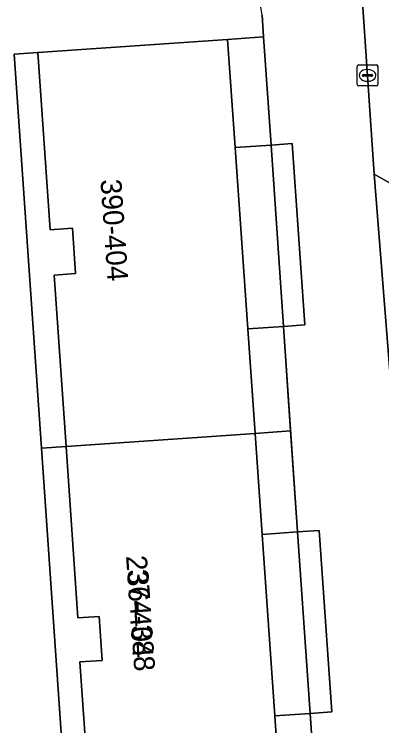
# Model space of a CAD drawing. Extents: x 161248 to 161848, y 384871 to 385383.
# Drawn here: x 161735.39 to 161753.01, y 385065.04 to 385099.14 of the extents above; entities that cross this region are included whole.
import ezdxf

# ---------------------------------------------------------------- set-up
doc = ezdxf.new("R2010")
doc.units = 0
for name, color, linetype in [('IMGEO_Groenvoorziening', 7, 'Continuous'), ('IMGEO_Kolk', 7, 'Continuous'), ('IMGEO_Pand', 7, 'Continuous'), ('IMGEO_Pand_nummerreeks', 7, 'Continuous'), ('IMGEO_Pand_overbouw', 7, 'Continuous'), ('IMGEO_Rijbaan_lokaal_open', 7, 'Continuous'), ('IMGEO_Voetpad_open', 7, 'Continuous')]:
    doc.layers.add(name, color=color, linetype=linetype)

msp = doc.modelspace()

# ---------------------------------------------------------------- linework, layer by layer
at = {"layer": 'IMGEO_Groenvoorziening'}
msp.add_lwpolyline([(161759.701, 385087.479), (161752.643, 385091.474), (161753.632, 385078.992)], dxfattribs=at)
at = {"layer": 'IMGEO_Kolk'}
for p, q in [((161751.824, 385095.782), (161751.824, 385096.634)), ((161751.899, 385096.708), (161752.751, 385096.708)), ((161752.825, 385096.634), (161752.825, 385095.782)), ((161752.126, 385096.251), (161752.524, 385096.251)), ((161752.312, 385096.488), (161752.337, 385096.488)), ((161752.083, 385096.202), (161752.083, 385096.214)), ((161752.521, 385096.165), (161752.123, 385096.165)), ((161752.335, 385095.928), (161752.31, 385095.928)), ((161752.567, 385096.214), (161752.567, 385096.202)), ((161752.751, 385095.708), (161751.899, 385095.708))]:
    msp.add_line(p, q, dxfattribs=at)
for points in [[(161751.824, 385095.782), (161751.824, 385096.634)], [(161751.899, 385096.708), (161752.751, 385096.708)], [(161752.825, 385096.634), (161752.825, 385095.782)], [(161752.751, 385095.708), (161751.899, 385095.708)]]:
    msp.add_lwpolyline(points, dxfattribs=at)
for centre, radius, start, end in [((161751.901, 385096.632), 0.0765, 91.552, 178.448), ((161751.901, 385096.632), 0.0765, 91.552, 178.448), ((161752.749, 385096.632), 0.0765, 1.552, 88.448), ((161752.749, 385096.632), 0.0765, 1.552, 88.448), ((161752.123, 385096.211), 0.0403, 85.8775, 175.7526), ((161752.528, 385096.213), 0.0386, 1.7309, 96.639), ((161752.12, 385096.201), 0.0366, 178.938, 274.7102), ((161752.524, 385096.208), 0.043, 264.8664, 352.4533), ((161751.901, 385095.784), 0.0765, 181.552, 268.448), ((161751.901, 385095.784), 0.0765, 181.552, 268.448), ((161752.749, 385095.784), 0.0765, 271.552, 358.448), ((161752.749, 385095.784), 0.0765, 271.552, 358.448)]:
    msp.add_arc(centre, radius, start, end, dxfattribs=at)
for centre, major_axis, ratio, start_param, end_param in [((161752.311, 385096.208), (-0.387, 0.002), 0.722429, 4.712389, 7.853982), ((161752.336, 385096.208), (-0.39, 0.002), 0.717154, 1.570796, 4.712389)]:
    msp.add_ellipse(centre, major_axis=major_axis, ratio=ratio, start_param=start_param, end_param=end_param, dxfattribs=at)
at = {"layer": 'IMGEO_Pand'}
for points in [[(161745.612, 385097.935), (161736.522, 385097.301), (161737.115, 385088.805), (161738.177, 385088.88), (161738.329, 385086.708), (161737.297, 385086.636), (161737.87, 385078.421), (161746.929, 385079.053), (161746.58, 385084.059), (161745.974, 385092.748)], [(161746.929, 385079.053), (161737.87, 385078.421), (161738.443, 385070.205), (161739.46, 385070.276), (161739.606, 385068.174), (161738.531, 385068.099), (161739.101, 385059.923), (161748.22, 385060.558), (161747.874, 385065.514), (161747.267, 385074.213)]]:
    msp.add_lwpolyline(points, close=True, dxfattribs=at)
at = {"layer": 'IMGEO_Pand_overbouw'}
for points in [[(161747.696, 385092.869), (161747.339, 385098.062), (161745.612, 385097.935), (161745.974, 385092.748), (161746.58, 385084.059), (161746.929, 385079.053), (161748.637, 385079.171), (161748.293, 385084.179)], [(161738.177, 385088.88), (161737.115, 385088.805), (161736.522, 385097.301), (161735.386, 385097.218), (161736.69, 385078.339), (161737.87, 385078.421), (161737.297, 385086.636), (161738.329, 385086.708)], [(161748.97, 385074.332), (161748.637, 385079.171), (161746.929, 385079.053), (161747.267, 385074.213), (161747.874, 385065.514), (161748.22, 385060.558), (161749.908, 385060.676), (161749.568, 385065.633)], [(161739.46, 385070.276), (161738.443, 385070.205), (161737.87, 385078.421), (161736.69, 385078.339), (161737.968, 385059.844), (161739.101, 385059.923), (161738.531, 385068.099), (161739.606, 385068.174)]]:
    msp.add_lwpolyline(points, close=True, dxfattribs=at)
at = {"layer": 'IMGEO_Rijbaan_lokaal_open'}
for points in [[(161753.632, 385078.992), (161752.643, 385091.474), (161752.038, 385100.44)], [(161747.268, 385099.1), (161747.339, 385098.062), (161747.696, 385092.869), (161748.718, 385092.94), (161749.325, 385084.251), (161748.293, 385084.179), (161748.97, 385074.332), (161750.01, 385074.405), (161750.618, 385065.706), (161749.568, 385065.633), (161750.243, 385055.806), (161751.304, 385055.88), (161751.91, 385047.201), (161750.84, 385047.126), (161751.212, 385041.71), (161751.525, 385037.552), (161752.677, 385037.632), (161753.631, 385037.858)]]:
    msp.add_lwpolyline(points, dxfattribs=at)
for points in [[(161748.293, 385084.179), (161749.325, 385084.251), (161748.718, 385092.94), (161747.696, 385092.869)], [(161749.568, 385065.633), (161750.618, 385065.706), (161750.01, 385074.405), (161748.97, 385074.332)]]:
    msp.add_lwpolyline(points, close=True, dxfattribs=at)
msp.add_arc((161745.394, 385098.966), 1.879, 4.085, 93.7222, dxfattribs=at)
at = {"layer": 'IMGEO_Voetpad_open'}
for points in [[(161752.038, 385100.44), (161752.643, 385091.474), (161759.701, 385087.479)], [(161737.968, 385059.844), (161736.69, 385078.339), (161735.386, 385097.218), (161736.522, 385097.301), (161745.612, 385097.935), (161747.339, 385098.062), (161747.268, 385099.1)]]:
    msp.add_lwpolyline(points, dxfattribs=at)
for points in [[(161747.339, 385098.062), (161745.612, 385097.935), (161745.974, 385092.748), (161747.696, 385092.869)], [(161735.386, 385097.218), (161736.69, 385078.339), (161737.87, 385078.421), (161737.297, 385086.636), (161738.329, 385086.708), (161738.177, 385088.88), (161737.115, 385088.805), (161736.522, 385097.301)], [(161747.696, 385092.869), (161745.974, 385092.748), (161746.58, 385084.059), (161748.293, 385084.179)], [(161748.293, 385084.179), (161746.58, 385084.059), (161746.929, 385079.053), (161747.267, 385074.213), (161748.97, 385074.332)], [(161737.968, 385059.844), (161739.101, 385059.923), (161738.531, 385068.099), (161739.606, 385068.174), (161739.46, 385070.276), (161738.443, 385070.205), (161737.87, 385078.421), (161736.69, 385078.339)], [(161748.97, 385074.332), (161747.267, 385074.213), (161747.874, 385065.514), (161749.568, 385065.633)], [(161749.568, 385065.633), (161747.874, 385065.514), (161748.22, 385060.558), (161748.559, 385055.688), (161750.243, 385055.806)]]:
    msp.add_lwpolyline(points, close=True, dxfattribs=at)
msp.add_arc((161745.394, 385098.966), 1.879, 4.085, 93.7222, dxfattribs=at)

# ---------------------------------------------------------------- texts
at = {"layer": 'IMGEO_Pand_nummerreeks'}
for s, rotation, p in [('390-404', 274.0031, (161739.518, 385091.205)), ('236-404', 273.81, (161740.745, 385073.177)), ('374-388', 273.9732, (161740.808, 385072.515))]:
    msp.add_text(s, height=1, rotation=rotation, dxfattribs=at).set_placement(p)

doc.saveas('drawing.dxf')
